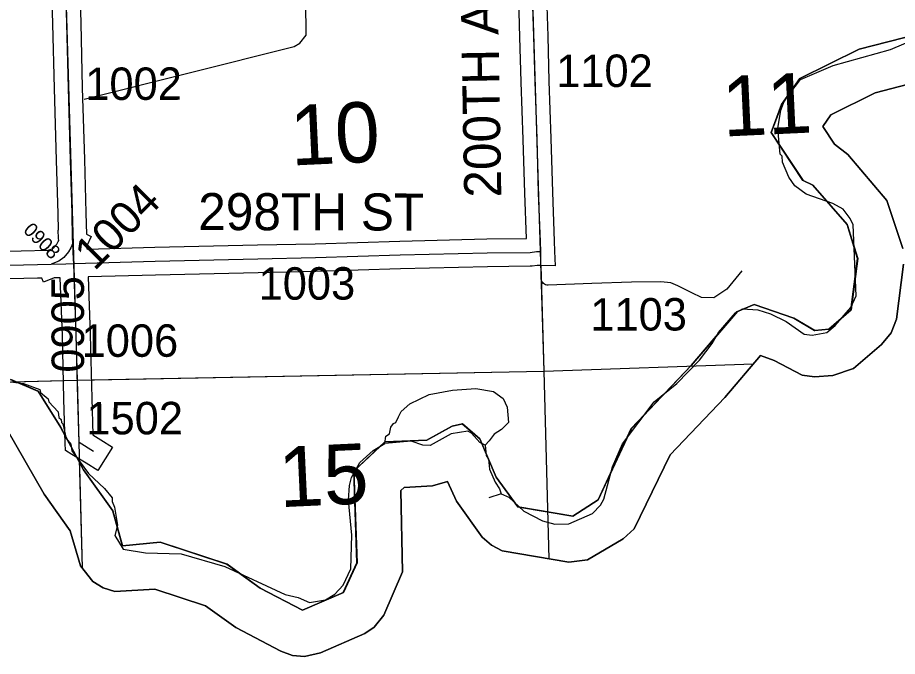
# Model space of a CAD drawing. Extents: x 128.7 to 185.5, y -21.4 to 12.6.
# Drawn here: x 143.289 to 145.187, y -16.073 to -14.694 of the extents above; entities that cross this region are included whole.
import ezdxf

# ---------------------------------------------------------------- set-up
doc = ezdxf.new("R2010")
doc.units = 0
for name, color, linetype in [('tdCoClipBndry', 7, 'Continuous'), ('tdCoCoBndry', 7, 'Continuous'), ('tdCoCoBndryPart', 7, 'Continuous'), ('tdCoHydroRiver', 7, 'Continuous'), ('tdCoSecRdNmbr', 7, 'Continuous'), ('tdCoSecRdTxt', 7, 'Continuous'), ('tdCoSecRteBand', 7, 'Continuous'), ('tdCoSecRteCL', 7, 'Continuous'), ('tdCoSectLine', 7, 'Continuous'), ('tdCoSectLinePart', 7, 'Continuous'), ('tdCoSectNmbr', 7, 'Continuous'), ('tdCoSurfGravel', 7, 'Continuous'), ('tdCoSurfLNO', 7, 'Continuous'), ('tdCoTwpBndryShd', 7, 'Continuous')]:
    doc.layers.add(name, color=color, linetype=linetype)

msp = doc.modelspace()

# ---------------------------------------------------------------- linework, layer by layer
at = {"layer": 'tdCoClipBndry'}
for points in [[(145.3129, -14.8113), (145.139, -14.857), (145.0437, -14.904), (145.0262, -14.9293), (145.0514, -14.9674), (145.0799, -14.9901), (145.164, -15.0891), (145.1988, -15.193)], [(145.2003, -15.2267), (145.1849, -15.3453), (145.1734, -15.3751), (145.1532, -15.3997), (145.0927, -15.4516), (145.0477, -15.4667), (145.0081, -15.4696), (144.9818, -15.466), (144.9214, -15.4342), (144.8919, -15.424), (144.8146, -15.5141), (144.6969, -15.6381), (144.6194, -15.798), (144.5954, -15.8195), (144.5188, -15.8651), (144.4786, -15.87), (144.3345, -15.845), (144.3113, -15.8332), (144.2918, -15.8158), (144.2361, -15.7383), (144.2168, -15.6954), (144.1846, -15.7053), (144.1232, -15.7086), (144.1159, -15.7154), (144.1194, -15.8907), (144.0791, -15.9845), (144.0587, -16.0099), (144.0386, -16.024), (143.9429, -16.0653), (143.9085, -16.0733), (143.8821, -16.0711), (143.8572, -16.062), (143.7598, -16.0107), (143.6949, -15.9639), (143.5856, -15.9279), (143.4991, -15.9331), (143.4741, -15.9255), (143.4518, -15.9117), (143.4251, -15.8775), (143.4027, -15.8025), (143.3464, -15.7232), (143.2664, -15.5824)]]:
    msp.add_lwpolyline(points, dxfattribs=at)
at = {"layer": 'tdCoCoBndry'}
for p, q in [((145.2741, -14.7193), (145.1045, -14.7627)), ((145.1045, -14.7627), (145.2741, -14.7193)), ((145.1045, -14.7627), (144.9769, -14.8257)), ((144.9769, -14.8257), (145.1045, -14.7627)), ((144.9769, -14.8257), (144.9376, -14.8818)), ((144.9376, -14.8818), (144.9769, -14.8257)), ((144.9376, -14.8818), (144.9151, -14.9421)), ((144.9151, -14.9421), (144.9376, -14.8818)), ((144.9151, -14.9421), (144.9838, -15.0458)), ((144.9838, -15.0458), (144.9151, -14.9421)), ((144.9838, -15.0458), (145.0048, -15.0557)), ((145.0048, -15.0557), (144.9838, -15.0458)), ((145.0048, -15.0557), (145.0791, -15.1412)), ((145.0791, -15.1412), (145.0048, -15.0557)), ((145.0791, -15.1412), (145.1015, -15.2141)), ((145.1015, -15.2141), (145.0791, -15.1412)), ((145.1015, -15.2141), (145.0874, -15.3248)), ((145.0874, -15.3248), (145.1015, -15.2141)), ((144.8785, -15.3135), (144.8421, -15.3289)), ((144.8421, -15.3289), (144.8785, -15.3135)), ((144.964, -15.343), (144.8785, -15.3135)), ((144.8785, -15.3135), (144.964, -15.343)), ((144.8421, -15.3289), (144.7425, -15.4453)), ((144.7425, -15.4453), (144.8421, -15.3289)), ((145.0874, -15.3248), (145.0396, -15.3671)), ((145.0396, -15.3671), (145.0874, -15.3248)), ((145.0089, -15.3697), (144.964, -15.343)), ((144.964, -15.343), (145.0089, -15.3697)), ((145.0396, -15.3671), (145.0089, -15.3697)), ((145.0089, -15.3697), (145.0396, -15.3671)), ((144.7425, -15.4453), (144.6135, -15.5812)), ((144.6135, -15.5812), (144.7425, -15.4453)), ((143.3336, -15.5008), (143.2747, -15.4755)), ((143.2747, -15.4755), (143.3336, -15.5008)), ((143.3826, -15.5793), (143.3336, -15.5008)), ((143.3336, -15.5008), (143.3826, -15.5793)), ((143.4316, -15.6704), (143.3826, -15.5793)), ((143.3826, -15.5793), (143.4316, -15.6704)), ((144.2265, -15.5765), (144.1719, -15.6062)), ((144.1719, -15.6062), (144.2265, -15.5765)), ((144.249, -15.5712), (144.2265, -15.5765)), ((144.2265, -15.5765), (144.249, -15.5712)), ((144.2868, -15.6035), (144.249, -15.5712)), ((144.249, -15.5712), (144.2868, -15.6035)), ((144.6135, -15.5812), (144.5419, -15.7354)), ((144.5419, -15.7354), (144.6135, -15.5812)), ((144.0821, -15.6104), (144.0148, -15.6735)), ((144.0148, -15.6735), (144.0821, -15.6104)), ((144.1719, -15.6062), (144.0821, -15.6104)), ((144.0821, -15.6104), (144.1719, -15.6062)), ((144.3218, -15.6862), (144.2868, -15.6035)), ((144.2868, -15.6035), (144.3218, -15.6862)), ((143.4947, -15.7588), (143.4316, -15.6704)), ((143.4316, -15.6704), (143.4947, -15.7588)), ((144.0148, -15.6735), (144.0218, -15.8711)), ((144.0218, -15.8711), (144.0148, -15.6735)), ((144.3681, -15.7507), (144.3218, -15.6862)), ((144.3218, -15.6862), (144.3681, -15.7507)), ((144.4872, -15.7704), (144.3681, -15.7507)), ((144.3681, -15.7507), (144.4872, -15.7704)), ((144.5419, -15.7354), (144.4872, -15.7704)), ((144.4872, -15.7704), (144.5419, -15.7354)), ((143.5157, -15.8345), (143.4947, -15.7588)), ((143.4947, -15.7588), (143.5157, -15.8345)), ((143.5972, -15.8263), (143.5157, -15.8345)), ((143.5157, -15.8345), (143.5972, -15.8263)), ((143.7414, -15.8738), (143.5972, -15.8263)), ((143.5972, -15.8263), (143.7414, -15.8738)), ((143.8129, -15.9257), (143.7414, -15.8738)), ((143.7414, -15.8738), (143.8129, -15.9257)), ((144.0218, -15.8711), (143.9923, -15.9356)), ((143.9923, -15.9356), (144.0218, -15.8711)), ((143.904, -15.9734), (143.8129, -15.9257)), ((143.8129, -15.9257), (143.904, -15.9734)), ((143.9923, -15.9356), (143.904, -15.9734)), ((143.904, -15.9734), (143.9923, -15.9356))]:
    msp.add_line(p, q, dxfattribs=at)
for points in [[(143.2743, -15.4755), (143.3332, -15.5008), (143.3822, -15.5793), (143.4313, -15.6704), (143.4943, -15.7588), (143.5153, -15.8345), (143.5968, -15.8263), (143.741, -15.8738), (143.8125, -15.9257), (143.9036, -15.9734), (143.9919, -15.9356), (144.0214, -15.8711), (144.0144, -15.6735), (144.0818, -15.6104), (144.1715, -15.6062), (144.2261, -15.5765), (144.2486, -15.5712), (144.2864, -15.6035), (144.3215, -15.6862), (144.3677, -15.7507), (144.4868, -15.7704), (144.5415, -15.7354), (144.6131, -15.5812), (144.7421, -15.4453), (144.8417, -15.3289), (144.8782, -15.3135), (144.9637, -15.343), (145.0085, -15.3697), (145.0392, -15.3671), (145.087, -15.3248), (145.1011, -15.2141), (145.0787, -15.1412), (145.0044, -15.0557), (144.9834, -15.0458), (144.9148, -14.9421), (144.9372, -14.8818), (144.9765, -14.8257), (145.1041, -14.7627), (145.2737, -14.7193)], [(145.2741, -14.7193), (145.1045, -14.7627), (144.9769, -14.8257), (144.9376, -14.8818), (144.9151, -14.9421), (144.9838, -15.0458), (145.0048, -15.0557), (145.0791, -15.1412), (145.1015, -15.2141), (145.0874, -15.3248), (145.0396, -15.3671), (145.0089, -15.3697), (144.964, -15.343), (144.8785, -15.3135), (144.8421, -15.3289), (144.7425, -15.4453), (144.6135, -15.5812), (144.5419, -15.7354), (144.4872, -15.7704), (144.3681, -15.7507), (144.3218, -15.6862), (144.2868, -15.6035), (144.249, -15.5712), (144.2265, -15.5765), (144.1719, -15.6062), (144.0821, -15.6104), (144.0148, -15.6735), (144.0218, -15.8711), (143.9923, -15.9356), (143.904, -15.9734), (143.8129, -15.9257), (143.7414, -15.8738), (143.5972, -15.8263), (143.5157, -15.8345), (143.4947, -15.7588), (143.4316, -15.6704), (143.3826, -15.5793), (143.3336, -15.5008), (143.2747, -15.4755)], [(145.2741, -14.7193), (145.1045, -14.7627), (144.9769, -14.8257), (144.9376, -14.8818), (144.9151, -14.9421), (144.9838, -15.0458), (145.0048, -15.0557), (145.0791, -15.1412), (145.1015, -15.2141), (145.0874, -15.3248), (145.0396, -15.3671), (145.0089, -15.3697), (144.964, -15.343), (144.8785, -15.3135), (144.8421, -15.3289), (144.7425, -15.4453), (144.6135, -15.5812), (144.5419, -15.7354), (144.4872, -15.7704), (144.3681, -15.7507), (144.3218, -15.6862), (144.2868, -15.6035), (144.249, -15.5712), (144.2265, -15.5765), (144.1719, -15.6062), (144.0821, -15.6104), (144.0148, -15.6735), (144.0218, -15.8711), (143.9923, -15.9356), (143.904, -15.9734), (143.8129, -15.9257), (143.7414, -15.8738), (143.5972, -15.8263), (143.5157, -15.8345), (143.4947, -15.7588), (143.4316, -15.6704), (143.3826, -15.5793), (143.3336, -15.5008), (143.2747, -15.4755)], [(145.1988, -15.193), (145.164, -15.0891), (145.0799, -14.9901), (145.0514, -14.9674), (145.0262, -14.9293), (145.0437, -14.904), (145.139, -14.857), (145.3129, -14.8113)], [(143.2664, -15.5824), (143.3464, -15.7232), (143.4027, -15.8025), (143.4251, -15.8775), (143.4518, -15.9117), (143.4741, -15.9255), (143.4991, -15.9331), (143.5856, -15.9279), (143.6949, -15.9639), (143.7598, -16.0107), (143.8572, -16.062), (143.8821, -16.0711), (143.9085, -16.0733), (143.9429, -16.0653), (144.0386, -16.024), (144.0587, -16.0099), (144.0791, -15.9845), (144.1194, -15.8907), (144.1159, -15.7154), (144.1232, -15.7086), (144.1846, -15.7053), (144.2168, -15.6954), (144.2361, -15.7383), (144.2918, -15.8158), (144.3113, -15.8332), (144.3345, -15.845), (144.4786, -15.87), (144.5188, -15.8651), (144.5954, -15.8195), (144.6194, -15.798), (144.6969, -15.6381), (144.8146, -15.5141), (144.8919, -15.424), (144.9214, -15.4342), (144.9818, -15.466), (145.0081, -15.4696), (145.0477, -15.4667), (145.0927, -15.4516), (145.1532, -15.3997), (145.1734, -15.3751), (145.1849, -15.3453), (145.2003, -15.2267)]]:
    msp.add_lwpolyline(points, dxfattribs=at)
at = {"layer": 'tdCoCoBndryPart'}
for points in [[(143.417, -15.6439), (143.4313, -15.6704), (143.4943, -15.7588), (143.5153, -15.8345), (143.5968, -15.8263), (143.741, -15.8738), (143.8125, -15.9257), (143.9036, -15.9734), (143.9919, -15.9356), (144.0214, -15.8711), (144.0144, -15.6735), (144.0818, -15.6104), (144.1715, -15.6062), (144.2261, -15.5765), (144.2486, -15.5712), (144.2864, -15.6035), (144.3215, -15.6862), (144.3677, -15.7507), (144.4868, -15.7704), (144.5415, -15.7354), (144.6131, -15.5812), (144.7421, -15.4453), (144.8417, -15.3289), (144.8782, -15.3135), (144.9637, -15.343), (145.0085, -15.3697), (145.0392, -15.3671), (145.087, -15.3248), (145.1011, -15.2141), (145.0787, -15.1412), (145.0044, -15.0557), (144.9834, -15.0458), (144.9148, -14.9421), (144.9372, -14.8818), (144.9765, -14.8257), (145.1041, -14.7627), (145.2737, -14.7193)], [(142.617, -15.5857), (142.6939, -15.5888), (142.7514, -15.6), (142.8018, -15.6225), (142.8298, -15.7094), (142.8705, -15.7683), (142.9434, -15.7936), (143.0583, -15.8006), (143.12, -15.7516), (143.1705, -15.6479), (143.1622, -15.5624), (143.1916, -15.5007), (143.2743, -15.4755), (143.3332, -15.5008), (143.3822, -15.5793), (143.3918, -15.5971)]]:
    msp.add_lwpolyline(points, dxfattribs=at)
at = {"layer": 'tdCoHydroRiver'}
for points in [[(143.4333, -14.8707), (143.8857, -14.7564), (143.8981, -14.7497), (143.9118, -14.7319), (143.911, -14.6593)], [(143.2752, -15.4805), (143.3021, -15.4843), (143.3373, -15.4974), (143.3391, -15.5037), (143.3553, -15.5173), (143.3571, -15.5236), (143.3767, -15.545), (143.3787, -15.5576), (143.3836, -15.5622), (143.3838, -15.5685), (143.3871, -15.5715), (143.3944, -15.6029), (143.4043, -15.6152), (143.4063, -15.6293), (143.4426, -15.6786), (143.4768, -15.7107), (143.4933, -15.7306), (143.4935, -15.7385), (143.4987, -15.751), (143.5047, -15.7903), (143.4991, -15.8125), (143.5174, -15.8419), (143.565, -15.8498), (143.6424, -15.852), (143.7364, -15.879), (143.8663, -15.9394), (143.8949, -15.9464), (143.9189, -15.9567), (143.9534, -15.9508), (143.9736, -15.9391), (143.9919, -15.9195), (144.0081, -15.8843), (144.0105, -15.8116), (144.0033, -15.7361), (144.0054, -15.7044), (144.0095, -15.6869), (144.0274, -15.6548), (144.0566, -15.6286), (144.0813, -15.6136), (144.084, -15.5977), (144.0917, -15.5927), (144.0944, -15.5784), (144.1004, -15.5703), (144.1051, -15.5686), (144.111, -15.5558), (144.117, -15.5445), (144.1354, -15.5282), (144.1773, -15.5078), (144.2275, -15.4983), (144.2779, -15.4951), (144.316, -15.5017), (144.337, -15.5168), (144.3455, -15.5355), (144.3482, -15.5686), (144.3329, -15.5833), (144.3174, -15.5932), (144.3068, -15.6078), (144.2977, -15.6176), (144.3, -15.6396), (144.305, -15.6473), (144.3073, -15.6693), (144.3192, -15.6973), (144.3292, -15.7112), (144.3327, -15.7222), (144.3487, -15.7295), (144.3813, -15.76), (144.4214, -15.7808), (144.4485, -15.7878), (144.4784, -15.7869), (144.5298, -15.7647), (144.5466, -15.7467), (144.554, -15.7339), (144.5723, -15.6638), (144.5943, -15.6142), (144.6624, -15.5236), (144.7116, -15.4841), (144.7605, -15.4336), (144.7877, -15.3979), (144.8011, -15.3738), (144.8376, -15.3316), (144.8531, -15.3232), (144.8863, -15.3253), (144.9135, -15.3338), (144.9471, -15.3501), (144.9859, -15.3773), (145.0034, -15.3798), (145.0347, -15.3741), (145.0532, -15.3593), (145.0866, -15.3203), (145.0984, -15.2947), (145.0919, -15.1418), (145.0851, -15.1278), (145.0702, -15.1078), (145.0477, -15.0959), (144.9903, -15.0756), (144.966, -15.0575), (144.9528, -15.039), (144.9392, -15.0063), (144.9388, -14.9936), (144.934, -14.989), (144.9292, -14.9339), (144.936, -14.8942), (144.9433, -14.8734), (144.9782, -14.8281), (145.0483, -14.7974), (145.1721, -14.7633), (145.2251, -14.741)], [(144.2977, -15.6176), (144.2865, -15.6116), (144.2684, -15.5917), (144.2604, -15.5872), (144.2243, -15.5931), (144.1793, -15.6183), (144.1635, -15.6172), (144.138, -15.6086), (144.0813, -15.6136)], [(144.3327, -15.7222), (144.3061, -15.7309)]]:
    msp.add_lwpolyline(points, dxfattribs=at)
at = {"layer": 'tdCoSecRteBand'}
for points in [[(143.0631, -15.2036), (143.3557, -15.1964), (143.3638, -15.1932), (143.3686, -15.1899), (143.3741, -15.1832), (143.3772, -15.1776), (143.3781, -15.1755), (143.3779, -15.1712), (143.3779, -15.1707), (143.3771, -15.1529), (143.3776, -15.1529), (143.3769, -15.1177), (143.3735, -15.0024), (143.3735, -15.0024), (143.3735, -15.0024), (143.369, -14.8475), (143.369, -14.8475), (143.369, -14.8474), (143.3656, -14.7081), (143.3614, -14.5595)], [(143.4214, -14.5578), (143.4255, -14.7065), (143.4255, -14.7066), (143.4256, -14.7066), (143.429, -14.8459), (143.4334, -15.0007), (143.4369, -15.1161), (143.4369, -15.1162), (143.4369, -15.1164), (143.4377, -15.1619), (143.4482, -15.1667), (143.4388, -15.1873), (143.4391, -15.1938), (143.4392, -15.1938), (143.4392, -15.1942)], [(144.4296, -14.6254), (144.433, -14.7344), (144.433, -14.7344), (144.433, -14.7345), (144.4355, -14.8315), (144.4399, -14.9552), (144.4399, -14.9553), (144.4399, -14.9554), (144.4431, -15.0714), (144.4471, -15.1768), (144.4471, -15.177), (144.4471, -15.1771), (144.4477, -15.1984), (144.4486, -15.2301), (144.417, -15.2293), (144.4103, -15.2291), (144.399, -15.2307), (144.397, -15.231), (144.395, -15.231), (144.3028, -15.232), (144.1154, -15.2367), (143.933, -15.2424), (143.9329, -15.2424), (143.9327, -15.2424), (143.8082, -15.2449), (143.5869, -15.25), (143.4416, -15.2541), (143.446, -15.3785), (143.446, -15.3787), (143.446, -15.3789), (143.4492, -15.5159), (143.4517, -15.5947), (143.4689, -15.6054), (143.4944, -15.6213), (143.4626, -15.6722), (143.4371, -15.6563), (143.4063, -15.6371), (143.3927, -15.6286), (143.3922, -15.6126), (143.3892, -15.5176), (143.3892, -15.5175), (143.3892, -15.5174), (143.386, -15.3805), (143.3816, -15.2558), (143.3813, -15.2558), (143.3813, -15.2558), (143.368, -15.2561), (143.3451, -15.2652), (143.3417, -15.2568), (143.3326, -15.257), (143.0645, -15.2636)], [(143.4392, -15.1942), (143.5853, -15.1901), (143.5853, -15.19), (143.5854, -15.19), (143.8069, -15.1849), (143.8069, -15.1849), (143.807, -15.1849), (143.9313, -15.1824), (144.1137, -15.1767), (144.1137, -15.1767), (144.1138, -15.1767), (144.3015, -15.172), (144.3017, -15.172), (144.3019, -15.172), (144.3868, -15.1711), (144.3832, -15.0735), (144.3832, -15.0734), (144.3832, -15.0732), (144.38, -14.9572), (144.3755, -14.8335), (144.3755, -14.8334), (144.3755, -14.8332), (144.373, -14.7362), (144.3696, -14.6273)]]:
    msp.add_lwpolyline(points, dxfattribs=at)
at = {"layer": 'tdCoSecRteCL'}
for points in [[(143.4084, -15.1814), (143.4079, -15.1697), (143.4069, -15.117), (143.4035, -15.0016), (143.399, -14.8467), (143.3956, -14.7073), (143.3914, -14.5586), (143.3864, -14.4043), (143.382, -14.2659), (143.3773, -14.131), (143.3766, -14.1044), (143.3729, -13.9966), (143.3716, -13.9429), (143.3667, -13.7981), (143.364, -13.7144)], [(143.4104, -15.225), (143.5861, -15.22), (143.8076, -15.2149), (143.9321, -15.2124), (144.1146, -15.2067), (144.3023, -15.202), (144.3947, -15.2011), (144.4085, -15.1991), (144.4177, -15.1993), (144.4171, -15.178), (144.4131, -15.0724), (144.4099, -14.9563), (144.4055, -14.8325), (144.403, -14.7353), (144.3996, -14.6263)], [(143.4084, -15.1814), (143.4039, -15.1912), (143.399, -15.2001), (143.3891, -15.2122), (143.3781, -15.2198), (143.3618, -15.2262)], [(143.4104, -15.225), (143.4101, -15.2166), (143.4084, -15.1814)], [(143.0638, -15.2336), (143.3618, -15.2262)], [(143.3618, -15.2262), (143.3935, -15.2255), (143.4104, -15.225)], [(143.453, -15.6309), (143.4222, -15.6117), (143.4192, -15.5167), (143.416, -15.3796), (143.4113, -15.2472), (143.4104, -15.225)]]:
    msp.add_lwpolyline(points, dxfattribs=at)
at = {"layer": 'tdCoSectLine'}
for points in [[(144.3937, -14.4442), (144.4247, -15.4574)], [(143.3883, -14.4733), (143.4179, -15.4768)], [(144.4247, -15.4574), (144.8767, -15.4418)], [(143.4179, -15.4768), (144.4247, -15.4574)], [(144.4247, -15.4574), (144.4354, -15.8625)], [(142.4174, -15.5027), (143.4179, -15.4768)], [(143.4179, -15.4768), (143.4287, -15.8821)]]:
    msp.add_lwpolyline(points, dxfattribs=at)
at = {"layer": 'tdCoSectLinePart'}
for points in [[(144.4177, -15.2293), (144.4247, -15.4574)], [(144.4247, -15.4574), (144.8767, -15.4418)], [(143.4478, -15.4762), (144.4247, -15.4574)], [(144.4247, -15.4574), (144.4354, -15.8625)], [(142.6001, -15.498), (143.3881, -15.4776)], [(143.4224, -15.6473), (143.4287, -15.8821)]]:
    msp.add_lwpolyline(points, dxfattribs=at)
at = {"layer": 'tdCoSurfGravel'}
for points in [[(143.4084, -15.1814), (143.4079, -15.1697), (143.4069, -15.117), (143.4035, -15.0016), (143.399, -14.8467), (143.3956, -14.7073), (143.3914, -14.5586), (143.3864, -14.4043), (143.382, -14.2659), (143.3773, -14.131), (143.3766, -14.1044), (143.3729, -13.9966), (143.3716, -13.9429), (143.3667, -13.7981), (143.364, -13.7144), (143.363, -13.6817), (143.3588, -13.5424), (143.3571, -13.4689)], [(144.4177, -15.1993), (144.4171, -15.178), (144.4131, -15.0724), (144.4099, -14.9563), (144.4055, -14.8325), (144.403, -14.7353), (144.3996, -14.6263), (144.3969, -14.5503), (144.3951, -14.4766), (144.3944, -14.4596), (144.3951, -14.4487), (144.3988, -14.4394), (144.408, -14.4305), (144.5165, -14.3336), (144.6235, -14.2391), (144.6319, -14.2317), (144.6363, -14.2246), (144.6376, -14.2135), (144.6348, -14.1126), (144.6311, -14.0206), (144.6277, -13.9358), (144.6233, -13.8127), (144.6214, -13.7505)], [(143.4084, -15.1814), (143.4039, -15.1912), (143.399, -15.2001), (143.3891, -15.2122), (143.3781, -15.2198), (143.3618, -15.2262)], [(143.4104, -15.225), (143.4101, -15.2166), (143.4084, -15.1814)], [(143.0638, -15.2336), (143.3618, -15.2262), (143.3935, -15.2255), (143.4104, -15.225), (143.5861, -15.22), (143.8076, -15.2149), (143.9321, -15.2124), (144.1146, -15.2067), (144.3023, -15.202), (144.3947, -15.2011), (144.4085, -15.1991), (144.4177, -15.1993)], [(143.453, -15.6309), (143.4222, -15.6117), (143.4192, -15.5167), (143.416, -15.3796), (143.4113, -15.2472), (143.4104, -15.225)]]:
    msp.add_lwpolyline(points, dxfattribs=at)
at = {"layer": 'tdCoSurfLNO'}
for p, q in [((144.4181, -15.2117), (144.4177, -15.1993)), ((144.4188, -15.2591), (144.4181, -15.2117)), ((144.8519, -15.2411), (144.8195, -15.2805)), ((144.4194, -15.2617), (144.4188, -15.2591)), ((144.4205, -15.2641), (144.4194, -15.2617)), ((144.422, -15.2664), (144.4205, -15.2641)), ((144.4238, -15.2683), (144.422, -15.2664)), ((144.426, -15.2698), (144.4238, -15.2683)), ((144.4284, -15.271), (144.426, -15.2698)), ((144.431, -15.2717), (144.4284, -15.271)), ((144.4336, -15.2719), (144.431, -15.2717)), ((144.5281, -15.2682), (144.4336, -15.2719)), ((144.6136, -15.2653), (144.5281, -15.2682)), ((144.677, -15.2645), (144.6136, -15.2653)), ((144.6982, -15.267), (144.677, -15.2645)), ((144.7138, -15.2734), (144.6982, -15.267)), ((144.7436, -15.2887), (144.7138, -15.2734)), ((144.7643, -15.2986), (144.7436, -15.2887)), ((144.8195, -15.2805), (144.7909, -15.2993)), ((144.7909, -15.2993), (144.7643, -15.2986))]:
    msp.add_line(p, q, dxfattribs=at)
at = {"layer": 'tdCoTwpBndryShd'}
msp.add_lwpolyline([(143.2743, -15.4755), (143.3332, -15.5008), (143.3822, -15.5793), (143.4313, -15.6704), (143.4943, -15.7588), (143.5153, -15.8345), (143.5968, -15.8263), (143.741, -15.8738), (143.8125, -15.9257), (143.9036, -15.9734), (143.9919, -15.9356), (144.0214, -15.8711), (144.0144, -15.6735), (144.0818, -15.6104), (144.1715, -15.6062), (144.2261, -15.5765), (144.2486, -15.5712), (144.2864, -15.6035), (144.3215, -15.6862), (144.3677, -15.7507), (144.4868, -15.7704), (144.5415, -15.7354), (144.6131, -15.5812), (144.7421, -15.4453), (144.8417, -15.3289), (144.8782, -15.3135), (144.9637, -15.343), (145.0085, -15.3697), (145.0392, -15.3671), (145.087, -15.3248), (145.1011, -15.2141), (145.0787, -15.1412), (145.0044, -15.0557), (144.9834, -15.0458), (144.9148, -14.9421), (144.9372, -14.8818), (144.9765, -14.8257), (145.1041, -14.7627), (145.2737, -14.7193)], dxfattribs=at)

# ---------------------------------------------------------------- texts
at = {"layer": 'tdCoSecRdNmbr'}
for s, height, rotation, p in [('1102', 0.07, 0.1093, (144.4512, -14.8443)), ('1002', 0.07, 0.1086, (143.4355, -14.8722)), ('1004', 0.07, 45.108, (143.4553, -15.2429)), ('0908', 0.03, 315.1081, (143.2999, -15.1552)), ('1003', 0.07, 0.1089, (143.8094, -15.3034)), ('0905', 0.07, 90.1076, (143.4328, -15.4605)), ('1103', 0.07, 0.1192, (144.5249, -15.3701)), ('1006', 0.07, 0.1086, (143.4276, -15.4268)), ('1502', 0.07, 0.1086, (143.438, -15.5941))]:
    msp.add_text(s, height=height, rotation=rotation, dxfattribs=at).set_placement(p)
at = {"layer": 'tdCoSecRdTxt'}
for s, rotation, p in [('200TH AVE', 91, (144.3329, -15.0822)), ('298TH ST', 359.8712, (143.6789, -15.153))]:
    msp.add_text(s, height=0.08, rotation=rotation, dxfattribs=at).set_placement(p)
at = {"layer": 'tdCoSectNmbr'}
for s, rotation, p in [('11', 2.662, (144.812, -14.9512)), ('10', 2.6613, (143.8801, -15.0137)), ('15', 2.6612, (143.8554, -15.7513))]:
    msp.add_text(s, height=0.13, rotation=rotation, dxfattribs=at).set_placement(p)

doc.saveas('drawing.dxf')
